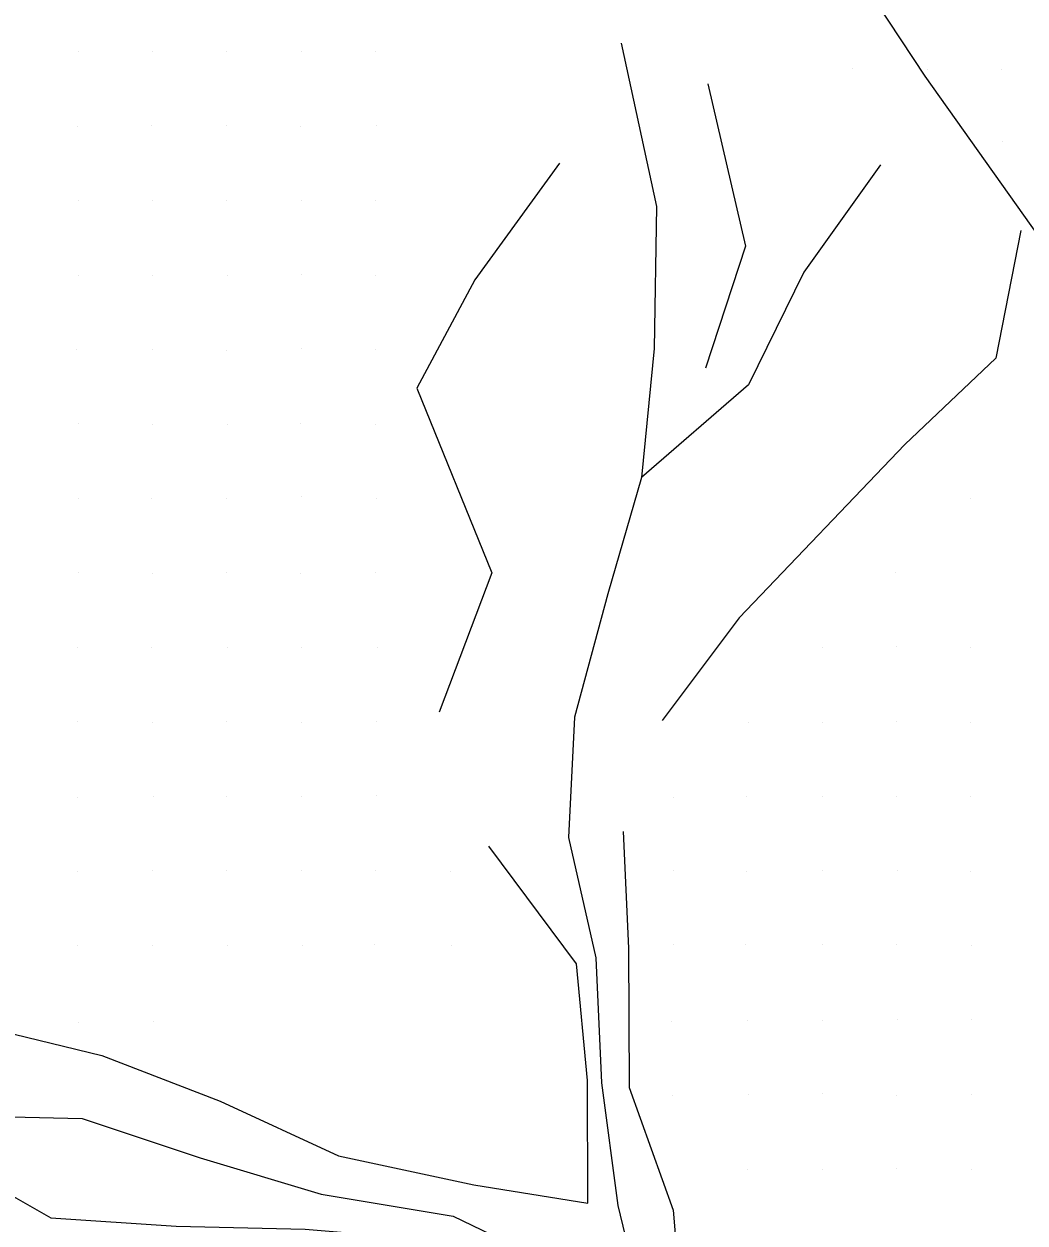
# Model space of a CAD drawing. Extents: x 1602514 to 1609837, y 863887 to 871157.
# Drawn here: x 1604016.8 to 1604218.4, y 868445.1 to 868686.5 of the extents above; entities that cross this region are included whole.
import ezdxf

# ---------------------------------------------------------------- set-up
doc = ezdxf.new("R2010")
doc.units = 0
for name, color, linetype in [('Survey-Flow line', 7, 'Continuous'), ('Survey-Ridge Lines', 7, 'Continuous'), ('Survey-Spot dirt', 7, 'Continuous'), ('Survey-Vegetation trees', 7, 'Continuous')]:
    doc.layers.add(name, color=color, linetype=linetype)

msp = doc.modelspace()

# ---------------------------------------------------------------- linework, layer by layer
at = {"layer": 'Survey-Flow line'}
for points in [[(1603776.98, 868700.36), (1603789.74, 868677.36), (1603811.69, 868663.33), (1603827.15, 868641.12), (1603843.58, 868621.54), (1603869.67, 868611), (1603886.67, 868592.73), (1603900, 868570.2), (1603911.29, 868547.43), (1603928.27, 868529.81), (1603943.48, 868509.14), (1603955.72, 868485.41), (1603976.65, 868468.9), (1604002.57, 868466.75), (1604028.48, 868466.18), (1604052.23, 868458.25), (1604076.63, 868450.93), (1604103.21, 868446.5), (1604141.32, 868428.13)], [(1603776.98, 868700.36), (1603789.74, 868677.36), (1603811.69, 868663.33), (1603827.15, 868641.12), (1603843.58, 868621.54), (1603869.67, 868611), (1603886.67, 868592.73), (1603900, 868570.2), (1603911.29, 868547.43), (1603928.27, 868529.81), (1603943.48, 868509.14), (1603955.72, 868485.41), (1603976.65, 868468.9), (1604002.57, 868466.75), (1604028.48, 868466.18), (1604052.23, 868458.25), (1604076.63, 868450.93), (1604103.21, 868446.5), (1604141.32, 868428.13)], [(1604137.02, 868682.63), (1604144.14, 868649.77), (1604143.69, 868621.16), (1604141.15, 868595.18), (1604134.34, 868571.77), (1604127.63, 868546.96), (1604126.39, 868522.74), (1604131.91, 868498.47), (1604133.04, 868473.32), (1604136.33, 868448.62), (1604141.32, 868428.13), (1604155.14, 868406.31), (1604153.18, 868376.08), (1604162.24, 868352.19)], [(1604137.02, 868682.63), (1604144.14, 868649.77), (1604143.69, 868621.16), (1604141.15, 868595.18), (1604134.34, 868571.77), (1604127.63, 868546.96), (1604126.39, 868522.74), (1604131.91, 868498.47), (1604133.04, 868473.32), (1604136.33, 868448.62), (1604141.32, 868428.13), (1604155.14, 868406.31), (1604153.18, 868376.08), (1604162.24, 868352.19)], [(1604189.29, 868658.16), (1604173.8, 868636.52), (1604162.7, 868613.88), (1604141.15, 868595.18)], [(1604189.29, 868658.16), (1604173.8, 868636.52), (1604162.7, 868613.88), (1604141.15, 868595.18)]]:
    msp.add_lwpolyline(points, dxfattribs=at)
at = {"layer": 'Survey-Ridge Lines'}
for points in [[(1603766.86, 868689.87), (1603773.26, 868661.13), (1603799.71, 868653.14), (1603819.96, 868633.41), (1603839.47, 868617.35), (1603863.72, 868605.91), (1603882.97, 868589.34), (1603891.41, 868560.87), (1603905.02, 868541.73), (1603923.85, 868525.65), (1603933.45, 868497.95), (1603951.74, 868480.42), (1603973.4, 868463.27), (1603999.54, 868459.02), (1604022.18, 868446.14), (1604047.4, 868444.49), (1604073.42, 868443.85), (1604100.05, 868441.66), (1604133.83, 868422.83), (1604147.68, 868400.5), (1604149.64, 868373.88), (1604157.24, 868349.4)], [(1603766.86, 868689.87), (1603773.26, 868661.13), (1603799.71, 868653.14), (1603819.96, 868633.41), (1603839.47, 868617.35), (1603863.72, 868605.91), (1603882.97, 868589.34), (1603891.41, 868560.87), (1603905.02, 868541.73), (1603923.85, 868525.65), (1603933.45, 868497.95), (1603951.74, 868480.42), (1603973.4, 868463.27), (1603999.54, 868459.02), (1604022.18, 868446.14), (1604047.4, 868444.49), (1604073.42, 868443.85), (1604100.05, 868441.66), (1604133.83, 868422.83), (1604147.68, 868400.5), (1604149.64, 868373.88), (1604157.24, 868349.4)], [(1603800.55, 868688), (1603815.4, 868666.48), (1603834.78, 868649.32), (1603850.27, 868628.33), (1603874.94, 868615.51), (1603891.82, 868597.46), (1603910.04, 868581.09), (1603920.62, 868555.89), (1603935.28, 868536.4), (1603949.06, 868515.36), (1603966.83, 868499.32), (1603986.73, 868486.39), (1604009.48, 868484.39), (1604032.47, 868478.84), (1604056.24, 868469.65), (1604080.11, 868458.64), (1604107.33, 868452.81), (1604130.34, 868449.12), (1604130.28, 868473.78), (1604128, 868497.31), (1604110.36, 868520.96)], [(1603800.55, 868688), (1603815.4, 868666.48), (1603834.78, 868649.32), (1603850.27, 868628.33), (1603874.94, 868615.51), (1603891.82, 868597.46), (1603910.04, 868581.09), (1603920.62, 868555.89), (1603935.28, 868536.4), (1603949.06, 868515.36), (1603966.83, 868499.32), (1603986.73, 868486.39), (1604009.48, 868484.39), (1604032.47, 868478.84), (1604056.24, 868469.65), (1604080.11, 868458.64), (1604107.33, 868452.81), (1604130.34, 868449.12), (1604130.28, 868473.78), (1604128, 868497.31), (1604110.36, 868520.96)], [(1604154.45, 868674.47), (1604162.09, 868641.75), (1604154.02, 868617.2)], [(1604154.45, 868674.47), (1604162.09, 868641.75), (1604154.02, 868617.2)], [(1604124.64, 868658.47), (1604107.53, 868635), (1604095.87, 868613.17), (1604110.96, 868576), (1604100.37, 868547.97)], [(1604124.64, 868658.47), (1604107.53, 868635), (1604095.87, 868613.17), (1604110.96, 868576), (1604100.37, 868547.97)], [(1604217.5, 868644.95), (1604212.48, 868619.26), (1604194.18, 868601.82), (1604160.79, 868566.98), (1604145.27, 868546.31)], [(1604217.5, 868644.95), (1604212.48, 868619.26), (1604194.18, 868601.82), (1604160.79, 868566.98), (1604145.27, 868546.31)], [(1604137.45, 868523.96), (1604138.48, 868500.43), (1604138.64, 868472.37), (1604147.53, 868447.67), (1604148.73, 868433.38), (1604162.6, 868412.12), (1604161.69, 868381.36), (1604165.44, 868353.98)], [(1604137.45, 868523.96), (1604138.48, 868500.43), (1604138.64, 868472.37), (1604147.53, 868447.67), (1604148.73, 868433.38), (1604162.6, 868412.12), (1604161.69, 868381.36), (1604165.44, 868353.98)]]:
    msp.add_lwpolyline(points, dxfattribs=at)
at = {"layer": 'Survey-Spot dirt'}
for p, q in [((1604027.75, 868680.91), (1604027.75, 868680.91)), ((1604027.75, 868680.91), (1604027.75, 868680.91)), ((1604042.64, 868680.92), (1604042.64, 868680.92)), ((1604042.64, 868680.92), (1604042.64, 868680.92)), ((1604057.63, 868680.91), (1604057.63, 868680.91)), ((1604057.63, 868680.91), (1604057.63, 868680.91)), ((1604072.61, 868680.97), (1604072.61, 868680.97)), ((1604072.61, 868680.97), (1604072.61, 868680.97)), ((1604087.64, 868681.03), (1604087.64, 868681.03)), ((1604087.64, 868681.03), (1604087.64, 868681.03)), ((1604183.64, 868677.48), (1604183.64, 868677.48)), ((1604183.64, 868677.48), (1604183.64, 868677.48)), ((1604198.74, 868677.26), (1604198.74, 868677.26)), ((1604198.74, 868677.26), (1604198.74, 868677.26)), ((1604213.71, 868677.43), (1604213.71, 868677.43)), ((1604213.71, 868677.43), (1604213.71, 868677.43)), ((1604027.61, 868665.94), (1604027.61, 868665.94)), ((1604027.61, 868665.94), (1604027.61, 868665.94)), ((1604042.51, 868666.05), (1604042.51, 868666.05)), ((1604042.51, 868666.05), (1604042.51, 868666.05)), ((1604057.56, 868665.98), (1604057.56, 868665.98)), ((1604057.56, 868665.98), (1604057.56, 868665.98)), ((1604072.51, 868665.91), (1604072.51, 868665.91)), ((1604072.51, 868665.91), (1604072.51, 868665.91)), ((1604087.68, 868665.97), (1604087.68, 868665.97)), ((1604087.68, 868665.97), (1604087.68, 868665.97)), ((1604213.78, 868662.87), (1604213.78, 868662.87)), ((1604213.78, 868662.87), (1604213.78, 868662.87)), ((1604027.65, 868650.95), (1604027.65, 868650.95)), ((1604027.65, 868650.95), (1604027.65, 868650.95)), ((1604042.59, 868650.96), (1604042.59, 868650.96)), ((1604042.59, 868650.96), (1604042.59, 868650.96)), ((1604057.62, 868651.03), (1604057.62, 868651.03)), ((1604057.62, 868651.03), (1604057.62, 868651.03)), ((1604072.68, 868650.98), (1604072.68, 868650.98)), ((1604072.68, 868650.98), (1604072.68, 868650.98)), ((1604087.62, 868651), (1604087.62, 868651)), ((1604087.62, 868651), (1604087.62, 868651)), ((1604027.7, 868635.97), (1604027.7, 868635.97)), ((1604027.7, 868635.97), (1604027.7, 868635.97)), ((1604042.58, 868635.95), (1604042.58, 868635.95)), ((1604042.58, 868635.95), (1604042.58, 868635.95)), ((1604057.66, 868635.88), (1604057.66, 868635.88)), ((1604057.66, 868635.88), (1604057.66, 868635.88)), ((1604072.57, 868636.01), (1604072.57, 868636.01)), ((1604072.57, 868636.01), (1604072.57, 868636.01)), ((1604087.58, 868635.97), (1604087.58, 868635.97)), ((1604087.58, 868635.97), (1604087.58, 868635.97)), ((1604027.41, 868621.05), (1604027.41, 868621.05)), ((1604027.41, 868621.05), (1604027.41, 868621.05)), ((1604042.59, 868620.95), (1604042.59, 868620.95)), ((1604042.59, 868620.95), (1604042.59, 868620.95)), ((1604072.69, 868621.11), (1604072.69, 868621.11)), ((1604072.69, 868621.11), (1604072.69, 868621.11)), ((1604087.65, 868621.05), (1604087.65, 868621.05)), ((1604087.65, 868621.05), (1604087.65, 868621.05)), ((1604057.47, 868620.86), (1604057.47, 868620.86)), ((1604057.47, 868620.86), (1604057.47, 868620.86)), ((1604027.66, 868605.98), (1604027.66, 868605.98)), ((1604027.66, 868605.98), (1604027.66, 868605.98)), ((1604042.55, 868605.86), (1604042.55, 868605.86)), ((1604042.55, 868605.86), (1604042.55, 868605.86)), ((1604057.66, 868605.93), (1604057.66, 868605.93)), ((1604057.66, 868605.93), (1604057.66, 868605.93)), ((1604072.47, 868606.1), (1604072.47, 868606.1)), ((1604072.47, 868606.1), (1604072.47, 868606.1)), ((1604087.58, 868605.9), (1604087.58, 868605.9)), ((1604087.58, 868605.9), (1604087.58, 868605.9)), ((1604027.71, 868591.04), (1604027.71, 868591.04)), ((1604027.71, 868591.04), (1604027.71, 868591.04)), ((1604042.53, 868590.92), (1604042.53, 868590.92)), ((1604042.53, 868590.92), (1604042.53, 868590.92)), ((1604057.56, 868591), (1604057.56, 868591)), ((1604057.56, 868591), (1604057.56, 868591)), ((1604072.62, 868591.28), (1604072.62, 868591.28)), ((1604072.62, 868591.28), (1604072.62, 868591.28)), ((1604087.71, 868591), (1604087.71, 868591)), ((1604087.71, 868591), (1604087.71, 868591)), ((1604207.45, 868590.95), (1604207.45, 868590.95)), ((1604207.45, 868590.95), (1604207.45, 868590.95)), ((1604027.64, 868576.04), (1604027.64, 868576.04)), ((1604027.64, 868576.04), (1604027.64, 868576.04)), ((1604042.62, 868575.78), (1604042.62, 868575.78)), ((1604042.62, 868575.78), (1604042.62, 868575.78)), ((1604057.58, 868576.06), (1604057.58, 868576.06)), ((1604057.58, 868576.06), (1604057.58, 868576.06)), ((1604072.53, 868575.81), (1604072.53, 868575.81)), ((1604072.53, 868575.81), (1604072.53, 868575.81)), ((1604087.63, 868576.04), (1604087.63, 868576.04)), ((1604087.63, 868576.04), (1604087.63, 868576.04)), ((1604192.27, 868576.05), (1604192.27, 868576.05)), ((1604192.27, 868576.05), (1604192.27, 868576.05)), ((1604027.56, 868561.07), (1604027.56, 868561.07)), ((1604027.56, 868561.07), (1604027.56, 868561.07)), ((1604042.52, 868561.02), (1604042.52, 868561.02)), ((1604042.52, 868561.02), (1604042.52, 868561.02)), ((1604057.69, 868560.92), (1604057.69, 868560.92)), ((1604057.69, 868560.92), (1604057.69, 868560.92)), ((1604072.65, 868560.97), (1604072.65, 868560.97)), ((1604072.65, 868560.97), (1604072.65, 868560.97)), ((1604087.86, 868560.9), (1604087.86, 868560.9)), ((1604087.86, 868560.9), (1604087.86, 868560.9)), ((1604177.56, 868560.91), (1604177.56, 868560.91)), ((1604177.56, 868560.91), (1604177.56, 868560.91)), ((1604192.52, 868561.12), (1604192.52, 868561.12)), ((1604192.52, 868561.12), (1604192.52, 868561.12)), ((1604207.4, 868560.94), (1604207.4, 868560.94)), ((1604207.4, 868560.94), (1604207.4, 868560.94)), ((1604027.59, 868546.07), (1604027.59, 868546.07)), ((1604027.59, 868546.07), (1604027.59, 868546.07)), ((1604192.57, 868546.07), (1604192.57, 868546.07)), ((1604192.57, 868546.07), (1604192.57, 868546.07)), ((1604042.61, 868545.87), (1604042.61, 868545.87)), ((1604042.61, 868545.87), (1604042.61, 868545.87)), ((1604057.64, 868546.01), (1604057.64, 868546.01)), ((1604057.64, 868546.01), (1604057.64, 868546.01)), ((1604072.74, 868545.95), (1604072.74, 868545.95)), ((1604072.74, 868545.95), (1604072.74, 868545.95)), ((1604087.79, 868546), (1604087.79, 868546)), ((1604087.79, 868546), (1604087.79, 868546)), ((1604162.69, 868545.94), (1604162.69, 868545.94)), ((1604162.69, 868545.94), (1604162.69, 868545.94)), ((1604177.62, 868545.92), (1604177.62, 868545.92)), ((1604177.62, 868545.92), (1604177.62, 868545.92)), ((1604207.36, 868545.92), (1604207.36, 868545.92)), ((1604207.36, 868545.92), (1604207.36, 868545.92)), ((1604027.63, 868530.84), (1604027.63, 868530.84)), ((1604027.63, 868530.84), (1604027.63, 868530.84)), ((1604042.75, 868530.94), (1604042.75, 868530.94)), ((1604042.75, 868530.94), (1604042.75, 868530.94)), ((1604057.64, 868530.99), (1604057.64, 868530.99)), ((1604057.64, 868530.99), (1604057.64, 868530.99)), ((1604072.6, 868530.92), (1604072.6, 868530.92)), ((1604072.6, 868530.92), (1604072.6, 868530.92)), ((1604087.69, 868531.11), (1604087.69, 868531.11)), ((1604087.69, 868531.11), (1604087.69, 868531.11)), ((1604147.62, 868530.8), (1604147.62, 868530.8)), ((1604147.62, 868530.8), (1604147.62, 868530.8)), ((1604162.37, 868530.92), (1604162.37, 868530.92)), ((1604162.37, 868530.92), (1604162.37, 868530.92)), ((1604177.56, 868531.04), (1604177.56, 868531.04)), ((1604177.56, 868531.04), (1604177.56, 868531.04)), ((1604192.44, 868531.02), (1604192.44, 868531.02)), ((1604192.44, 868531.02), (1604192.44, 868531.02)), ((1604207.46, 868531.02), (1604207.46, 868531.02)), ((1604207.46, 868531.02), (1604207.46, 868531.02)), ((1604027.6, 868515.96), (1604027.6, 868515.96)), ((1604027.6, 868515.96), (1604027.6, 868515.96)), ((1604042.59, 868516.02), (1604042.59, 868516.02)), ((1604042.59, 868516.02), (1604042.59, 868516.02)), ((1604057.58, 868516.01), (1604057.58, 868516.01)), ((1604057.58, 868516.01), (1604057.58, 868516.01)), ((1604072.75, 868515.99), (1604072.75, 868515.99)), ((1604072.75, 868515.99), (1604072.75, 868515.99)), ((1604087.65, 868516.02), (1604087.65, 868516.02)), ((1604087.65, 868516.02), (1604087.65, 868516.02)), ((1604102.7, 868515.96), (1604102.7, 868515.96)), ((1604102.7, 868515.96), (1604102.7, 868515.96)), ((1604147.55, 868516), (1604147.55, 868516)), ((1604147.55, 868516), (1604147.55, 868516)), ((1604162.35, 868515.94), (1604162.35, 868515.94)), ((1604162.35, 868515.94), (1604162.35, 868515.94)), ((1604177.52, 868515.98), (1604177.52, 868515.98)), ((1604177.52, 868515.98), (1604177.52, 868515.98)), ((1604192.61, 868516.03), (1604192.61, 868516.03)), ((1604192.61, 868516.03), (1604192.61, 868516.03)), ((1604207.47, 868515.92), (1604207.47, 868515.92)), ((1604207.47, 868515.92), (1604207.47, 868515.92)), ((1604027.6, 868501.01), (1604027.6, 868501.01)), ((1604027.6, 868501.01), (1604027.6, 868501.01)), ((1604042.57, 868501.02), (1604042.57, 868501.02)), ((1604042.57, 868501.02), (1604042.57, 868501.02)), ((1604057.74, 868500.89), (1604057.74, 868500.89)), ((1604057.74, 868500.89), (1604057.74, 868500.89)), ((1604072.77, 868500.9), (1604072.77, 868500.9)), ((1604072.77, 868500.9), (1604072.77, 868500.9)), ((1604087.42, 868501.24), (1604087.42, 868501.24)), ((1604087.42, 868501.24), (1604087.42, 868501.24)), ((1604102.76, 868500.9), (1604102.76, 868500.9)), ((1604102.76, 868500.9), (1604102.76, 868500.9)), ((1604147.48, 868501.16), (1604147.48, 868501.16)), ((1604147.48, 868501.16), (1604147.48, 868501.16)), ((1604162.14, 868501.15), (1604162.14, 868501.15)), ((1604162.14, 868501.15), (1604162.14, 868501.15)), ((1604177.51, 868501.11), (1604177.51, 868501.11)), ((1604177.51, 868501.11), (1604177.51, 868501.11)), ((1604192.5, 868501.09), (1604192.5, 868501.09)), ((1604192.5, 868501.09), (1604192.5, 868501.09)), ((1604207.6, 868501.02), (1604207.6, 868501.02)), ((1604207.6, 868501.02), (1604207.6, 868501.02)), ((1604147.22, 868485.76), (1604147.22, 868485.76)), ((1604147.22, 868485.76), (1604147.22, 868485.76)), ((1604162.52, 868485.94), (1604162.52, 868485.94)), ((1604162.52, 868485.94), (1604162.52, 868485.94)), ((1604177.61, 868485.87), (1604177.61, 868485.87)), ((1604177.61, 868485.87), (1604177.61, 868485.87)), ((1604192.61, 868486.09), (1604192.61, 868486.09)), ((1604192.61, 868486.09), (1604192.61, 868486.09)), ((1604207.58, 868486.08), (1604207.58, 868486.08)), ((1604207.58, 868486.08), (1604207.58, 868486.08)), ((1604027.72, 868485.57), (1604027.72, 868485.57)), ((1604027.72, 868485.57), (1604027.72, 868485.57)), ((1604042.76, 868485.68), (1604042.76, 868485.68)), ((1604042.76, 868485.68), (1604042.76, 868485.68)), ((1604147.41, 868470.86), (1604147.41, 868470.86)), ((1604147.41, 868470.86), (1604147.41, 868470.86)), ((1604162.62, 868471.03), (1604162.62, 868471.03)), ((1604162.62, 868471.03), (1604162.62, 868471.03)), ((1604177.6, 868471.09), (1604177.6, 868471.09)), ((1604177.6, 868471.09), (1604177.6, 868471.09)), ((1604192.51, 868470.78), (1604192.51, 868470.78)), ((1604192.51, 868470.78), (1604192.51, 868470.78)), ((1604207.65, 868470.99), (1604207.65, 868470.99)), ((1604207.65, 868470.99), (1604207.65, 868470.99)), ((1604162.52, 868455.93), (1604162.52, 868455.93)), ((1604162.52, 868455.93), (1604162.52, 868455.93)), ((1604177.51, 868455.8), (1604177.51, 868455.8)), ((1604177.51, 868455.8), (1604177.51, 868455.8)), ((1604192.46, 868456.02), (1604192.46, 868456.02)), ((1604192.46, 868456.02), (1604192.46, 868456.02)), ((1604207.57, 868455.94), (1604207.57, 868455.94)), ((1604207.57, 868455.94), (1604207.57, 868455.94))]:
    msp.add_line(p, q, dxfattribs=at)
at = {"layer": 'Survey-Vegetation trees'}
msp.add_lwpolyline([(1604438.4, 868315.53), (1604422.08, 868346.09), (1604392.7, 868367.78), (1604368.69, 868429.14), (1604322.29, 868477.2), (1604287.55, 868532.72), (1604260.5, 868584.75), (1604236.49, 868622.08), (1604198.25, 868675.97), (1604166.07, 868724.72), (1604116.41, 868799.85), (1604055.56, 868889.2), (1603998.43, 868975.05), (1603933.15, 869071.4), (1603878.82, 869156.32), (1603857.84, 869188.75)], dxfattribs=at)
msp.add_lwpolyline([(1604438.4, 868315.53), (1604422.08, 868346.09), (1604392.7, 868367.78), (1604368.69, 868429.14), (1604322.29, 868477.2), (1604287.55, 868532.72), (1604260.5, 868584.75), (1604236.49, 868622.08), (1604198.25, 868675.97), (1604166.07, 868724.72), (1604116.41, 868799.85), (1604055.56, 868889.2), (1603998.43, 868975.05), (1603933.15, 869071.4), (1603878.82, 869156.32), (1603857.84, 869188.75)], dxfattribs=at)

doc.saveas('drawing.dxf')
